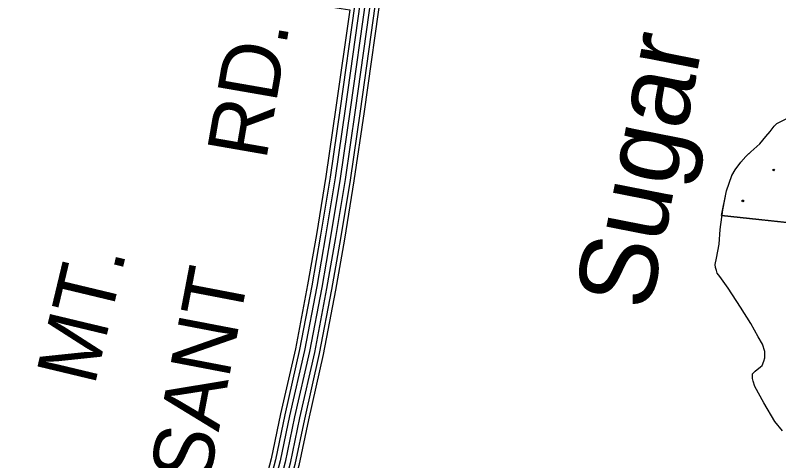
# Model space of a CAD drawing. Extents: x 1551132 to 1791609, y 378168 to 563823.
# Drawn here: x 1607809 to 1612504, y 448002 to 450741 of the extents above; entities that cross this region are included whole.
import ezdxf

# ---------------------------------------------------------------- set-up
doc = ezdxf.new("R2010")
doc.units = 0
for name, color, linetype in [('DESIGN - DRAINAGE - Bridges and Cross Drains Size Text', 7, 'Continuous'), ('DESIGN - EROSION CONTROL - Devices', 7, 'Continuous'), ('DESIGN - ROW - Right-of-Way and Easement Labels', 7, 'Continuous'), ('DESIGN - SCRATCH - User 1', 7, 'Continuous'), ('DESIGN - TRANSPORTATION - Text', 7, 'Continuous'), ('SURVEY - CONTOURS - Index with Text', 7, 'Continuous'), ('SURVEY - VEGETATION - Features with Text', 7, 'Continuous')]:
    doc.layers.add(name, color=color, linetype=linetype)

msp = doc.modelspace()

# ---------------------------------------------------------------- linework, layer by layer
at = {"layer": 'DESIGN - EROSION CONTROL - Devices'}
for centre in [(1612473.633, 449789.577), (1612473.633, 449789.577), (1612283.224, 449599.167), (1612283.224, 449599.167)]:
    msp.add_circle(centre, 5.28, dxfattribs=at)
at = {"layer": 'DESIGN - SCRATCH - User 1'}
for points in [[(1612153.085, 449510.089), (1612182.918, 449662.051), (1612215.851, 449755.903), (1612236.2, 449789.763), (1612270.691, 449837.506), (1612303.057, 449873.248), (1612333.348, 449900.991), (1612387.872, 449950.525), (1612424.346, 449996.243), (1612452.279, 450026.194), (1612476.978, 450057.828), (1612493.161, 450075.695), (1612545.451, 450101.213)], [(1614292.668, 449279.034), (1612153.085, 449510.089)]]:
    msp.add_lwpolyline(points, dxfattribs=at)
at = {"layer": 'DESIGN - TRANSPORTATION - Text'}
msp.add_lwpolyline([(1612526.751, 448185.446), (1612481.293, 448244.039), (1612412.345, 448356.984), (1612357.288, 448457.761), (1612347.622, 448491.929), (1612343.772, 448508.004), (1612342.522, 448524.396), (1612344.047, 448536.063), (1612359.146, 448552.739), (1612392.504, 448579.648), (1612402.587, 448587.565), (1612412.854, 448613.507), (1612419.045, 448633.483), (1612419.437, 448673.567), (1612403.862, 448717.818), (1612378.296, 448764.178), (1612333.047, 448844.813), (1612269.99, 448945.674), (1612193.076, 449062.71), (1612141.752, 449135.387), (1612125.936, 449155.596), (1612122.094, 449171.663), (1612116.261, 449189.764), (1612114.436, 449207.822), (1612120.836, 449247.84), (1612137.686, 449333.842), (1612144.569, 449423.953), (1612159.752, 449544.048), (1612182.918, 449662.051), (1612215.851, 449755.903), (1612236.2, 449789.763), (1612270.691, 449837.506), (1612303.057, 449873.248), (1612333.348, 449900.991), (1612387.872, 449950.525), (1612424.346, 449996.243), (1612452.279, 450026.194), (1612476.978, 450057.828), (1612493.161, 450075.695), (1612545.451, 450101.213)], dxfattribs=at)
at = {"layer": 'SURVEY - CONTOURS - Index with Text'}
for points in [[(1607971.585, 452438.913), (1608088.099, 452128.938), (1608335.751, 451487.563), (1608454.323, 451201.897), (1608472.089, 451168.071), (1608472.889, 451167.246), (1608493.055, 451158.679), (1608591.953, 451137.496), (1609039.459, 451073.603), (1609677.903, 450978.667), (1610063.26, 450921.924), (1609953.946, 450148.246), (1609892.122, 449723.218), (1609833.106, 449364.075), (1609778.707, 449051.042), (1609702.959, 448655.015), (1609611.336, 448252.738), (1609553.27, 447973.489), (1609474.889, 447676.656), (1609381.574, 447287.062), (1609244.393, 446769.499), (1609169.562, 446467.466)], [(1607861.696, 452396.72), (1607978.101, 452087.028), (1608226.462, 451443.787), (1608347.634, 451151.871), (1608375.817, 451098.203), (1608405.066, 451068.16), (1608457.39, 451045.927), (1608571.287, 451021.534), (1609022.485, 450957.116), (1609660.67, 450862.214), (1609930.33, 450822.505), (1609837.423, 450164.954), (1609775.791, 449741.235), (1609717.034, 449383.701), (1609662.902, 449072.176), (1609587.72, 448679.157), (1609496.314, 448277.797), (1609438.656, 448000.514), (1609360.725, 447705.398), (1609267.427, 447315.855), (1609130.363, 446798.741), (1609055.298, 446495.783)], [(1607890.629, 452407.828), (1608007.067, 452098.062), (1608255.245, 451455.312), (1608375.733, 451165.046), (1608401.166, 451116.603), (1608422.924, 451094.253), (1608466.781, 451075.619), (1608576.728, 451052.068), (1609026.951, 450987.792), (1609665.211, 450892.882), (1609965.337, 450848.689), (1609868.106, 450160.554), (1609806.424, 449736.493), (1609747.6, 449378.534), (1609693.401, 449066.609), (1609618.069, 448672.799), (1609526.604, 448271.196), (1609468.839, 447993.397), (1609390.791, 447697.831), (1609297.484, 447308.271), (1609160.395, 446791.041), (1609085.389, 446488.325)], [(1607919.57, 452418.945), (1608036.033, 452109.096), (1608284.027, 451466.837), (1608403.833, 451178.222), (1608426.515, 451135.004), (1608440.782, 451120.345), (1608476.173, 451105.311), (1608582.17, 451082.603), (1609031.418, 451018.468), (1609669.753, 450923.549), (1610000.345, 450874.873), (1609898.789, 450156.154), (1609837.056, 449731.751), (1609778.166, 449373.367), (1609723.9, 449061.042), (1609648.419, 448666.44), (1609556.895, 448264.596), (1609499.022, 447986.281), (1609420.857, 447690.264), (1609327.542, 447300.688), (1609190.428, 446783.341), (1609115.48, 446480.866)], [(1607948.519, 452430.054), (1608065.008, 452120.138), (1608312.802, 451478.371), (1608431.924, 451191.397), (1608451.873, 451153.396), (1608458.648, 451146.437), (1608485.564, 451135.004), (1608587.612, 451113.145), (1609035.893, 451049.144), (1609674.286, 450954.217), (1610035.352, 450901.049), (1609929.479, 450151.754), (1609867.697, 449727.001), (1609808.732, 449368.2), (1609754.391, 449055.475), (1609678.759, 448660.082), (1609587.186, 448257.996), (1609529.204, 447979.164), (1609450.914, 447682.689), (1609357.608, 447293.104), (1609220.452, 446775.64), (1609145.571, 446473.416)], [(1607808.739, 452376.403), (1607925.103, 452066.828), (1608173.813, 451422.695), (1608296.235, 451127.77), (1608329.426, 451064.544), (1608372.383, 451020.417), (1608440.207, 450991.6), (1608561.329, 450965.658), (1609014.301, 450900.99), (1609652.37, 450806.104), (1609866.281, 450774.612), (1609781.283, 450173.005), (1609719.742, 449749.918), (1609661.11, 449393.159), (1609607.111, 449082.359), (1609532.205, 448690.782), (1609440.898, 448289.863), (1609383.433, 448013.54), (1609305.726, 447719.248), (1609212.428, 447329.73), (1609075.422, 446812.825), (1609000.249, 446509.425)], [(1607832.747, 452385.619), (1607949.127, 452075.986), (1608197.688, 451432.253), (1608319.543, 451138.696), (1608350.459, 451079.811), (1608387.2, 451042.068), (1608447.998, 451016.234), (1608565.845, 450990.992), (1609018.01, 450926.44), (1609656.136, 450831.547), (1609895.322, 450796.329), (1609806.732, 450169.354), (1609745.15, 449745.985), (1609686.468, 449388.867), (1609632.411, 449077.743), (1609557.379, 448685.516), (1609466.023, 448284.397), (1609408.474, 448007.631), (1609330.667, 447712.973), (1609237.361, 447323.438), (1609100.339, 446806.441), (1609025.207, 446503.233)], [(1609965.337, 450848.689), (1609868.106, 450160.554), (1609806.424, 449736.493), (1609747.6, 449378.534), (1609693.401, 449066.609), (1609618.069, 448672.799), (1609526.604, 448271.196), (1609468.839, 447993.397), (1609390.791, 447697.831), (1609297.484, 447308.271), (1609160.395, 446791.041), (1609085.389, 446488.325)]]:
    msp.add_lwpolyline(points, dxfattribs=at)
at = {"layer": 'SURVEY - VEGETATION - Features with Text'}
for points in [[(1612492.244, 450074.687), (1612493.161, 450075.695), (1612545.451, 450101.213), (1612587.667, 450120.813), (1612619.85, 450136.514), (1612652.082, 450158.223), (1612664.765, 450168.081), (1612704.381, 450185.74), (1612727.631, 450190.84)], [(1612153.085, 449510.089), (1612182.918, 449662.051), (1612215.851, 449755.903), (1612236.2, 449789.763), (1612270.691, 449837.506), (1612303.057, 449873.248), (1612333.348, 449900.991), (1612387.872, 449950.525), (1612424.346, 449996.243), (1612452.279, 450026.194), (1612476.978, 450057.828), (1612493.161, 450075.695), (1612545.451, 450101.213)], [(1612312.69, 449882.065), (1612333.348, 449900.991), (1612387.872, 449950.525), (1612424.346, 449996.243), (1612452.279, 450026.194), (1612476.978, 450057.828), (1612492.244, 450074.687)], [(1612153.085, 449510.089), (1612182.918, 449662.051), (1612215.851, 449755.903), (1612220.834, 449764.204)], [(1612153.085, 449510.089), (1614375.458, 449272.35)], [(1612153.085, 449510.089), (1612415.579, 449482.005)]]:
    msp.add_lwpolyline(points, dxfattribs=at)

# ---------------------------------------------------------------- texts
at = {"layer": 'DESIGN - DRAINAGE - Bridges and Cross Drains Size Text'}
msp.add_text('Sugar', height=475.0116, rotation=78.893031, dxfattribs=at).set_placement((1611713.154, 448914.706))
at = {"layer": 'DESIGN - ROW - Right-of-Way and Easement Labels'}
for s, height, rotation, p in [('RD.', 370.0092, 80.141592, (1609350.894, 449842.757)), ('MT.', 370.0088, 76.530194, (1608295.733, 448456.242)), ('PLEASANT', 370.0091, 79.170422, (1608759.871, 446608.311))]:
    msp.add_text(s, height=height, rotation=rotation, dxfattribs=at).set_placement(p)

doc.saveas('drawing.dxf')
